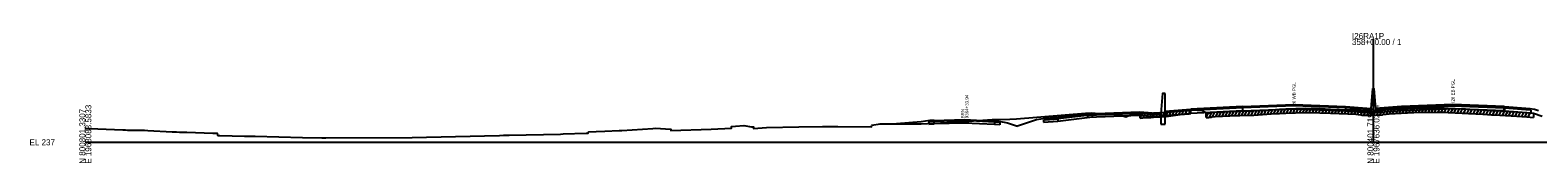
# Model space of a CAD drawing. Extents: x 1017 to 19997, y -1947 to 50737.
# Drawn here: x 13974 to 14677, y 7990 to 8051 of the extents above; entities that cross this region are included whole.
import ezdxf

# ---------------------------------------------------------------- set-up
doc = ezdxf.new("R2010")
doc.units = 0
for name, color, linetype in [('RD_GPK_XS_Cell', 7, 'Continuous'), ('RD_XS_Base', 7, 'Continuous'), ('RD_XS_ExGround', 7, 'Continuous'), ('RD_XS_ExPaveRet', 7, 'Continuous'), ('RD_XS_Greenside', 7, 'Continuous'), ('RD_XS_MedBWall', 7, 'Continuous'), ('RD_XS_Pave', 7, 'Continuous'), ('RD_XS_PaveOvlay', 7, 'Continuous'), ('RD_XS_TX_Notes', 7, 'Continuous')]:
    doc.layers.add(name, color=color, linetype=linetype)

msp = doc.modelspace()

# ---------------------------------------------------------------- linework, layer by layer
at = {"layer": 'RD_GPK_XS_Cell'}
for p, q in [((14600, 8000), (14600, 8048.12)), ((14000, 8000), (14600, 8000)), ((14600, 8000), (15200, 8000))]:
    msp.add_line(p, q, dxfattribs=at)
at = {"layer": 'RD_XS_Base'}
for points in [[(14469.06, 8011.83), (14469.06, 8012.83)], [(14491, 8013.56), (14501, 8012.76)], [(14491, 8012.56), (14491, 8013.56)], [(14503, 8013.86), (14503, 8012.52)], [(14503, 8012.52), (14515, 8013.48)], [(14515, 8013.48), (14515, 8014.82)], [(14539.05, 8014.68), (14515, 8013.48)], [(14539.05, 8016.02), (14539.05, 8014.68)], [(14539.05, 8014.68), (14563, 8015.65), (14587, 8014.69)], [(14599, 8015.08), (14587, 8016.03)], [(14587, 8016.03), (14587, 8014.69)], [(14587, 8014.69), (14599, 8013.74)], [(14599, 8013.74), (14599, 8015.08)], [(14601, 8013.74), (14601, 8015.08)], [(14613, 8014.69), (14601, 8013.74)], [(14613, 8014.69), (14613, 8016.03)], [(14660.95, 8014.69), (14637, 8015.65), (14613, 8014.69)], [(14660.95, 8014.69), (14660.95, 8016.03)], [(14661, 8014.69), (14660.95, 8014.69)], [(14661, 8016.03), (14661, 8014.69)], [(14673.5, 8015.03), (14673, 8015.07), (14661, 8016.03)], [(14661, 8014.69), (14673.5, 8013.69)], [(14673.5, 8013.69), (14673.5, 8015.03)], [(14395.38, 8009.88), (14392.87, 8009.81)], [(14392.87, 8009.81), (14392.87, 8008.48)], [(14392.87, 8008.48), (14395.38, 8008.55)], [(14395.38, 8009.88), (14409.45, 8010.3), (14423.52, 8009.59)], [(14395.38, 8008.55), (14395.38, 8009.88)], [(14423.52, 8008.28), (14409.45, 8008.96), (14395.38, 8008.55)], [(14423.52, 8009.59), (14423.52, 8008.28)], [(14423.52, 8009.59), (14425.53, 8009.49), (14426.03, 8009.47)], [(14426.03, 8008.13), (14423.52, 8008.28)], [(14426.03, 8009.47), (14426.03, 8008.13)], [(14453.04, 8010.86), (14447.03, 8010.4), (14446.33, 8010.35)], [(14446.33, 8010.35), (14446.33, 8009.35)], [(14446.33, 8009.35), (14453.04, 8009.86)], [(14453.04, 8009.86), (14469.06, 8011.83)], [(14453.04, 8010.86), (14453.04, 8009.86)], [(14467, 8011.6), (14467, 8012.6)], [(14491, 8012.56), (14479, 8012.08), (14467, 8011.6)], [(14501, 8011.76), (14491, 8012.56)], [(14501, 8012.76), (14501, 8011.76)]]:
    msp.add_lwpolyline(points, dxfattribs=at)
at = {"layer": 'RD_XS_ExGround'}
msp.add_lwpolyline([(14000, 8006.47), (14001.91, 8006.4), (14017.52, 8005.8), (14018.72, 8005.76), (14019.61, 8005.73), (14025.13, 8005.66), (14027.51, 8005.73), (14029.13, 8005.43), (14040.47, 8004.88), (14041.29, 8004.85), (14042.44, 8004.81), (14043.8, 8004.76), (14045.19, 8004.72), (14046.4, 8004.68), (14047.29, 8004.66), (14059.41, 8004.29), (14061.41, 8004.26), (14061.54, 8003.26), (14062.05, 8003.24), (14062.64, 8003.22), (14074.22, 8002.93), (14074.76, 8002.91), (14079.05, 8002.8), (14101.22, 8002.31), (14110.17, 8002.07), (14112.06, 8002.02), (14152.27, 8002.17), (14185.99, 8003), (14192.96, 8003.23), (14194.74, 8003.31), (14195.46, 8003.32), (14196.35, 8003.35), (14197.43, 8003.39), (14221.37, 8003.86), (14222.6, 8003.95), (14233.33, 8004.28), (14234.19, 8004.3), (14234.31, 8004.9), (14237.97, 8005.07), (14241.92, 8005.23), (14248.7, 8005.48), (14249.23, 8005.51), (14249.85, 8005.56), (14264.31, 8006.47), (14265.48, 8006.61), (14272.67, 8006.11), (14272.78, 8005.5), (14291.59, 8006.13), (14300.93, 8006.53), (14301.05, 8007.33), (14302.78, 8007.48), (14306.71, 8007.75), (14310.33, 8007.27), (14311.18, 8007.18), (14311.28, 8006.38), (14317.36, 8006.95), (14332.32, 8007.23), (14343.43, 8007.36), (14350.53, 8007.4), (14366.18, 8007.2), (14366.28, 8008), (14370.27, 8008.59), (14375.58, 8008.55), (14386.67, 8008.57), (14388.15, 8008.53), (14389.25, 8008.6), (14407.17, 8009.49), (14422.41, 8010.65), (14430.56, 8010.75), (14433.8, 8010.95), (14465.82, 8013.56), (14468.46, 8013.74), (14470.45, 8013.55), (14474.52, 8013.38), (14480.5, 8012.87), (14481.98, 8012.82), (14482.31, 8012.6), (14484.61, 8011.9), (14485.7, 8012.37), (14487.17, 8012.69), (14489.26, 8013.19), (14491.27, 8013.32), (14492.58, 8013.41), (14496.35, 8013.63), (14497.62, 8013.7), (14503.4, 8014.08), (14509.91, 8014.91), (14514.15, 8015.27), (14515.48, 8015.1), (14520.19, 8014.86), (14521.51, 8014.12), (14522.07, 8013.6), (14523.38, 8013.63), (14524.42, 8013.7), (14524.72, 8013.91), (14526.34, 8014), (14533.08, 8014.38), (14537.76, 8014.51), (14544.28, 8014.7), (14552.4, 8015.2), (14556.26, 8015.44), (14559.23, 8015.54), (14568.4, 8015.83), (14574.99, 8015.67), (14579.94, 8015.51), (14588.11, 8015.19), (14591.81, 8015.06), (14592.92, 8014.96), (14594.32, 8014.84), (14594.7, 8014.68), (14596.79, 8014.59), (14598.37, 8014.53), (14600.26, 8014.65), (14601.01, 8014.69), (14604.15, 8014.79), (14604.39, 8014.95), (14605.92, 8015.11), (14607.32, 8015.24), (14612.92, 8015.55), (14618.75, 8015.84), (14629.61, 8016.02), (14630.89, 8016.04), (14632.69, 8015.98), (14634.87, 8015.89), (14641.37, 8015.62), (14642.83, 8015.57), (14644.24, 8015.48), (14651, 8015.07), (14653.15, 8014.94), (14654.93, 8014.82), (14656.28, 8014.76), (14666.85, 8014.18), (14671.45, 8013.82), (14674.48, 8013.57), (14678.51, 8012.24)], dxfattribs=at)
at = {"layer": 'RD_XS_ExPaveRet'}
for p, q in [((14491.27, 8011.32), (14492.31, 8013.39)), ((14491.27, 8011.32), (14491.27, 8013.32)), ((14492.77, 8011.42), (14493.8, 8013.48)), ((14494.27, 8011.51), (14495.3, 8013.57)), ((14495.77, 8011.6), (14496.8, 8013.66)), ((14497.27, 8011.68), (14498.3, 8013.75)), ((14498.77, 8011.78), (14499.81, 8013.85)), ((14500.27, 8011.88), (14501.31, 8013.95)), ((14501.77, 8011.98), (14502.81, 8014.04)), ((14503.27, 8012.08), (14504.34, 8014.2)), ((14503.4, 8012.08), (14509.91, 8012.91)), ((14504.77, 8012.26), (14505.84, 8014.39)), ((14506.27, 8012.45), (14507.34, 8014.58)), ((14507.77, 8012.64), (14508.84, 8014.77)), ((14509.27, 8012.82), (14510.33, 8014.94)), ((14509.91, 8012.91), (14514.15, 8013.27)), ((14510.77, 8012.98), (14511.82, 8015.07)), ((14512.27, 8013.11), (14513.32, 8015.2)), ((14514.15, 8015.27), (14514.15, 8013.27)), ((14522.07, 8011.6), (14523.08, 8013.62)), ((14522.07, 8011.6), (14522.07, 8013.6)), ((14523.57, 8011.64), (14524.7, 8013.89)), ((14525.07, 8011.93), (14526.1, 8013.98)), ((14526.57, 8012.01), (14527.6, 8014.07)), ((14528.07, 8012.1), (14529.1, 8014.15)), ((14529.57, 8012.18), (14530.6, 8014.24)), ((14531.07, 8012.27), (14532.1, 8014.33)), ((14532.57, 8012.35), (14533.59, 8014.4)), ((14534.07, 8012.41), (14535.08, 8014.44)), ((14535.57, 8012.45), (14536.58, 8014.48)), ((14537.07, 8012.49), (14538.08, 8014.52)), ((14538.57, 8012.53), (14539.59, 8014.56)), ((14540.07, 8012.58), (14541.09, 8014.6)), ((14541.57, 8012.62), (14542.59, 8014.65)), ((14543.07, 8012.66), (14544.09, 8014.69)), ((14544.28, 8012.7), (14552.4, 8013.2)), ((14544.57, 8012.71), (14545.6, 8014.78)), ((14546.07, 8012.81), (14547.1, 8014.87)), ((14547.57, 8012.9), (14548.6, 8014.96)), ((14549.07, 8012.99), (14550.1, 8015.06)), ((14550.57, 8013.09), (14551.6, 8015.15)), ((14552.07, 8013.18), (14553.1, 8015.24)), ((14552.4, 8013.2), (14556.26, 8013.44)), ((14553.57, 8013.27), (14554.6, 8015.33)), ((14555.07, 8013.36), (14556.1, 8015.43)), ((14556.26, 8013.44), (14559.23, 8013.54)), ((14556.57, 8013.45), (14557.59, 8015.48)), ((14558.07, 8013.5), (14559.09, 8015.53)), ((14559.23, 8013.54), (14568.4, 8013.83)), ((14559.57, 8013.55), (14560.59, 8015.58)), ((14561.07, 8013.59), (14562.09, 8015.63)), ((14562.57, 8013.64), (14563.59, 8015.68)), ((14564.07, 8013.69), (14565.09, 8015.72)), ((14565.57, 8013.74), (14566.59, 8015.77)), ((14567.07, 8013.79), (14568.09, 8015.82)), ((14568.4, 8013.83), (14574.99, 8013.67)), ((14568.57, 8013.83), (14569.56, 8015.8)), ((14570.07, 8013.79), (14571.06, 8015.76)), ((14571.57, 8013.75), (14572.56, 8015.73)), ((14573.07, 8013.71), (14574.06, 8015.69)), ((14574.57, 8013.68), (14575.56, 8015.65)), ((14574.99, 8013.67), (14579.94, 8013.51)), ((14576.07, 8013.63), (14577.06, 8015.6)), ((14577.57, 8013.59), (14578.56, 8015.56)), ((14579.07, 8013.54), (14580.06, 8015.51)), ((14579.94, 8013.51), (14588.11, 8013.19)), ((14580.57, 8013.49), (14581.55, 8015.45)), ((14582.07, 8013.43), (14583.05, 8015.39)), ((14583.57, 8013.37), (14584.55, 8015.33)), ((14585.07, 8013.31), (14586.05, 8015.27)), ((14586.57, 8013.25), (14587.55, 8015.22)), ((14588.07, 8013.19), (14589.05, 8015.16)), ((14588.11, 8013.19), (14591.81, 8013.06)), ((14589.57, 8013.14), (14590.55, 8015.11)), ((14591.07, 8013.09), (14592.05, 8015.04)), ((14591.81, 8013.06), (14592.92, 8012.96)), ((14592.57, 8012.99), (14593.53, 8014.91)), ((14592.92, 8012.96), (14594.32, 8012.84)), ((14594.07, 8012.86), (14594.97, 8014.66)), ((14594.32, 8012.84), (14594.7, 8012.68)), ((14595.57, 8012.64), (14596.55, 8014.6)), ((14597.07, 8012.58), (14598.05, 8014.54)), ((14598.57, 8012.54), (14599.6, 8014.61)), ((14600.07, 8012.64), (14601.1, 8014.69)), ((14601.57, 8012.71), (14602.59, 8014.74)), ((14603.07, 8012.75), (14604.09, 8014.79)), ((14604.15, 8012.79), (14604.39, 8012.95)), ((14604.39, 8012.95), (14605.92, 8013.11)), ((14604.57, 8012.97), (14605.62, 8015.08)), ((14605.92, 8013.11), (14607.32, 8013.24)), ((14606.07, 8013.12), (14607.12, 8015.22)), ((14607.32, 8013.24), (14612.92, 8013.55)), ((14607.57, 8013.25), (14608.6, 8015.31)), ((14609.07, 8013.34), (14610.1, 8015.39)), ((14610.57, 8013.42), (14611.6, 8015.48)), ((14612.07, 8013.5), (14613.1, 8015.56)), ((14612.92, 8013.55), (14618.75, 8013.84)), ((14613.57, 8013.58), (14614.6, 8015.63)), ((14615.07, 8013.66), (14616.1, 8015.71)), ((14616.57, 8013.73), (14617.6, 8015.78)), ((14618.07, 8013.81), (14619.09, 8015.85)), ((14618.75, 8013.84), (14629.61, 8014.02)), ((14619.57, 8013.85), (14620.58, 8015.87)), ((14621.07, 8013.88), (14622.08, 8015.9)), ((14622.57, 8013.9), (14623.58, 8015.92)), ((14624.07, 8013.93), (14625.08, 8015.95)), ((14625.57, 8013.95), (14626.58, 8015.97)), ((14627.07, 8013.98), (14628.08, 8016)), ((14628.57, 8014.01), (14629.58, 8016.02)), ((14629.61, 8014.02), (14630.89, 8014.04)), ((14630.07, 8014.03), (14631.07, 8016.03)), ((14630.89, 8014.04), (14632.69, 8013.98)), ((14631.57, 8014.02), (14632.55, 8015.98)), ((14632.69, 8013.98), (14634.87, 8013.89)), ((14633.07, 8013.96), (14634.05, 8015.92)), ((14634.57, 8013.9), (14635.55, 8015.86)), ((14634.87, 8013.89), (14641.37, 8013.62)), ((14636.07, 8013.84), (14637.05, 8015.8)), ((14637.57, 8013.78), (14638.55, 8015.74)), ((14639.07, 8013.72), (14640.05, 8015.68)), ((14640.57, 8013.66), (14641.55, 8015.62)), ((14641.37, 8013.62), (14642.83, 8013.57)), ((14642.07, 8013.6), (14643.05, 8015.56)), ((14642.83, 8013.57), (14644.24, 8013.48)), ((14643.57, 8013.52), (14644.54, 8015.46)), ((14644.24, 8013.48), (14651, 8013.07)), ((14645.07, 8013.43), (14646.04, 8015.37)), ((14646.57, 8013.34), (14647.54, 8015.28)), ((14648.07, 8013.25), (14649.04, 8015.19)), ((14649.57, 8013.16), (14650.54, 8015.1)), ((14651, 8013.07), (14653.15, 8012.94)), ((14651.07, 8013.07), (14652.04, 8015.01)), ((14652.57, 8012.97), (14653.54, 8014.91)), ((14653.15, 8012.94), (14654.93, 8012.82)), ((14654.07, 8012.88), (14655.04, 8014.82)), ((14654.93, 8012.82), (14656.28, 8012.76)), ((14655.57, 8012.79), (14656.55, 8014.74)), ((14657.07, 8012.71), (14658.04, 8014.66)), ((14658.57, 8012.63), (14659.54, 8014.58)), ((14660.07, 8012.55), (14661.04, 8014.5)), ((14661.57, 8012.47), (14662.54, 8014.42)), ((14663.07, 8012.39), (14664.04, 8014.33)), ((14664.57, 8012.3), (14665.54, 8014.25)), ((14666.07, 8012.22), (14667.04, 8014.16)), ((14667.57, 8012.12), (14668.53, 8014.05)), ((14669.07, 8012.01), (14670.03, 8013.93)), ((14670.57, 8011.89), (14671.53, 8013.81)), ((14672.07, 8011.77), (14673.03, 8013.69)), ((14674.48, 8013.57), (14674.48, 8011.57)), ((14491.27, 8011.32), (14492.58, 8011.41)), ((14492.58, 8011.41), (14496.35, 8011.63)), ((14496.35, 8011.63), (14497.62, 8011.7)), ((14497.62, 8011.7), (14503.4, 8012.08)), ((14522.07, 8011.6), (14523.38, 8011.63)), ((14523.38, 8011.63), (14524.42, 8011.7)), ((14524.42, 8011.7), (14524.72, 8011.91)), ((14524.72, 8011.91), (14526.34, 8012)), ((14526.34, 8012), (14533.08, 8012.38)), ((14533.08, 8012.38), (14537.76, 8012.51)), ((14537.76, 8012.51), (14544.28, 8012.7)), ((14594.7, 8012.68), (14596.79, 8012.59)), ((14596.79, 8012.59), (14598.37, 8012.53)), ((14598.37, 8012.53), (14600.26, 8012.65)), ((14600.26, 8012.65), (14601.01, 8012.69)), ((14601.01, 8012.69), (14604.15, 8012.79)), ((14656.28, 8012.76), (14666.85, 8012.18)), ((14666.85, 8012.18), (14671.45, 8011.82)), ((14671.45, 8011.82), (14674.48, 8011.57))]:
    msp.add_line(p, q, dxfattribs=at)
at = {"layer": 'RD_XS_Greenside'}
for points in [[(14673, 8015.74), (14675, 8015.41)], [(14675, 8015.41), (14676.9, 8014.77)], [(14389.35, 8009.54), (14377.86, 8008.55)], [(14393.37, 8010.14), (14389.35, 8009.54)], [(14425.53, 8009.81), (14429.55, 8009.13)], [(14429.55, 8009.13), (14434.25, 8007.52)], [(14443.03, 8010.41), (14434.25, 8007.52)], [(14447.03, 8011.04), (14443.03, 8010.41)]]:
    msp.add_lwpolyline(points, dxfattribs=at)
at = {"layer": 'RD_XS_MedBWall'}
for points in [[(14503, 8022.73), (14501.75, 8022.73), (14501, 8013.39)], [(14503, 8008.43), (14503, 8022.73)], [(14599, 8015.74), (14599.75, 8025.08)], [(14599.75, 8025.08), (14600.25, 8025.08), (14601, 8015.74)], [(14501, 8013.39), (14501, 8008.43)], [(14599, 8013.74), (14599, 8015.08), (14599, 8015.74)], [(14601, 8013.74), (14599, 8013.74)], [(14601, 8015.74), (14601, 8015.08), (14601, 8013.74)], [(14501, 8008.43), (14503, 8008.43)]]:
    msp.add_lwpolyline(points, dxfattribs=at)
at = {"layer": 'RD_XS_Pave'}
for points in [[(14453.04, 8011.18), (14469.06, 8013.15)], [(14469.06, 8012.83), (14453.04, 8010.86)], [(14491, 8013.88), (14479, 8013.4), (14467, 8012.92)], [(14467, 8012.6), (14479, 8013.08), (14491, 8013.56)], [(14467, 8012.92), (14467, 8012.6)], [(14469.06, 8013.15), (14469.06, 8012.83)], [(14491, 8013.56), (14491, 8013.88)], [(14491, 8013.88), (14501, 8013.08)], [(14501, 8013.08), (14501, 8012.76)], [(14503, 8014.2), (14515, 8015.16)], [(14515, 8014.82), (14503, 8013.86)], [(14503, 8013.86), (14503, 8014.2)], [(14515, 8015.16), (14539.05, 8016.36)], [(14539.05, 8016.02), (14515, 8014.82)], [(14515, 8014.82), (14515, 8015.16)], [(14587, 8016.03), (14563, 8016.99), (14539.05, 8016.02)], [(14539.05, 8016.36), (14539.05, 8016.02)], [(14587, 8016.37), (14587, 8016.03)], [(14587, 8016.37), (14599, 8015.42)], [(14599, 8015.42), (14599, 8015.08)], [(14613, 8016.37), (14601, 8015.42)], [(14601, 8015.08), (14613, 8016.03)], [(14601, 8015.42), (14601, 8015.08)], [(14660.95, 8016.37), (14637, 8017.33), (14613, 8016.37)], [(14613, 8016.03), (14637, 8016.99), (14660.95, 8016.03)], [(14613, 8016.03), (14613, 8016.37)], [(14660.95, 8016.37), (14661, 8016.37)], [(14660.95, 8016.03), (14660.95, 8016.37)], [(14661, 8016.03), (14660.95, 8016.03)], [(14661, 8016.37), (14661, 8016.03)], [(14661, 8016.03), (14673, 8015.07)], [(14673, 8015.07), (14673, 8015.41)], [(14453.04, 8011.18), (14447.03, 8010.72)], [(14447.03, 8010.4), (14453.04, 8010.86)], [(14447.03, 8010.72), (14447.03, 8010.4)], [(14453.04, 8010.86), (14453.04, 8011.18)]]:
    msp.add_lwpolyline(points, dxfattribs=at)
at = {"layer": 'RD_XS_PaveOvlay'}
for points in [[(14469.06, 8013.47), (14453.04, 8011.5)], [(14467, 8013.23), (14479, 8013.71), (14491, 8014.19)], [(14467, 8012.92), (14467, 8013.23)], [(14469.06, 8013.15), (14469.06, 8013.47)], [(14491, 8014.19), (14491, 8013.88)], [(14491, 8014.19), (14501, 8013.39)], [(14501, 8013.39), (14501, 8013.08)], [(14503, 8014.54), (14515, 8015.5)], [(14503, 8014.2), (14503, 8014.54)], [(14539.05, 8016.7), (14515, 8015.5)], [(14515, 8015.5), (14515, 8015.16)], [(14539.05, 8016.7), (14563, 8017.66), (14587, 8016.7)], [(14587, 8016.37), (14563, 8017.33), (14539.05, 8016.36)], [(14539.05, 8016.36), (14539.05, 8016.7)], [(14587, 8016.7), (14587, 8016.37)], [(14587, 8016.7), (14599, 8015.74)], [(14599, 8015.74), (14599, 8015.42)], [(14613, 8016.7), (14601, 8015.74)], [(14601, 8015.74), (14601, 8015.42)], [(14660.95, 8016.7), (14637, 8017.66), (14613, 8016.7)], [(14613, 8016.37), (14613, 8016.7)], [(14660.95, 8016.7), (14661, 8016.7)], [(14660.95, 8016.37), (14660.95, 8016.7)], [(14661, 8016.7), (14673, 8015.74)], [(14661, 8016.37), (14661, 8016.7)], [(14673, 8015.41), (14661, 8016.37)], [(14673, 8015.74), (14673, 8015.41)], [(14395.38, 8010.2), (14393.37, 8010.14)], [(14393.37, 8010.14), (14393.37, 8009.82)], [(14393.37, 8009.82), (14395.38, 8009.88)], [(14395.38, 8010.2), (14409.45, 8010.61), (14423.52, 8009.91)], [(14395.38, 8009.88), (14395.38, 8010.2)], [(14423.52, 8009.91), (14423.52, 8009.59)], [(14423.52, 8009.91), (14425.53, 8009.81)], [(14425.53, 8009.49), (14423.52, 8009.59)], [(14425.53, 8009.81), (14425.53, 8009.49)], [(14453.04, 8011.5), (14447.03, 8011.04)], [(14447.03, 8011.04), (14447.03, 8010.72)], [(14453.04, 8011.5), (14453.04, 8011.18)]]:
    msp.add_lwpolyline(points, dxfattribs=at)

# ---------------------------------------------------------------- texts
at = {"layer": 'RD_GPK_XS_Cell'}
for s, p in [('358+00.00 / 1', (14590, 8045.32)), ('I26RA1P', (14590, 8048.12)), ('EL 237', (13974, 7998.6))]:
    msp.add_text(s, height=2.8, dxfattribs=at).set_placement(p)
for s, p in [('N 800801.3307', (14000, 7990)), ('E 1968083.5833', (14002.8, 7990)), ('N 800401.7193', (14600, 7990)), ('E 1967636.0224', (14602.8, 7990))]:
    msp.add_text(s, height=2.8, rotation=90, dxfattribs=at).set_placement(p)
at = {"layer": 'RD_XS_TX_Notes'}
for s, p in [('I26 WB PGL', (14563.75, 8016.51)), ('I26 EB PGL', (14637.75, 8018.39)), (' 9364+33.94', (14411.35, 8010.58)), (' BRN', (14409.4, 8010.58))]:
    msp.add_text(s, height=1.5, rotation=90, dxfattribs=at).set_placement(p)

doc.saveas('drawing.dxf')
